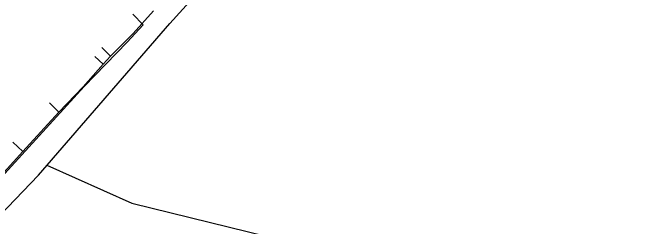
# Model space of a CAD drawing. Extents: x -662620 to -656370, y -1067090 to -1062990.
# Drawn here: x -658716.3 to -658526.5, y -1064900.3 to -1064836 of the extents above; entities that cross this region are included whole.
import ezdxf

# ---------------------------------------------------------------- set-up
doc = ezdxf.new("R2010")
doc.units = 0
doc.layers.add('SDELOVACÍ_VEDENÍ_-_PODZEMNÍ', color=7, linetype='Continuous')
doc.layers.add('SILNICE_II__TŘÍDY_A_III__TŘÍDY', color=7, linetype='Continuous')

msp = doc.modelspace()

# ---------------------------------------------------------------- linework, layer by layer
at = {"layer": 'SDELOVACÍ_VEDENÍ_-_PODZEMNÍ'}
for points in [[(-658686.78, -1064849.1), (-658679.91, -1064842.23), (-658673.78, -1064835.45)], [(-658686.78, -1064849.1), (-658679.91, -1064842.23), (-658673.78, -1064835.45)], [(-658734.6, -1064901.98), (-658719.7, -1064885.62), (-658694.72, -1064858.23), (-658681.7, -1064844.85), (-658676.89, -1064839.64), (-658680.01, -1064836.46)], [(-658734.6, -1064901.98), (-658719.7, -1064885.62), (-658694.72, -1064858.23), (-658681.7, -1064844.85), (-658676.89, -1064839.64), (-658680.01, -1064836.46)], [(-658689.39, -1064846.43), (-658686.78, -1064849.1)], [(-658689.39, -1064846.43), (-658686.78, -1064849.1)], [(-658691.52, -1064849.14), (-658688.95, -1064851.49)], [(-658691.52, -1064849.14), (-658688.95, -1064851.49)], [(-658688.95, -1064851.49), (-658686.78, -1064849.1)], [(-658688.95, -1064851.49), (-658686.78, -1064849.1)], [(-658702.32, -1064865.9), (-658694.97, -1064858.27), (-658688.95, -1064851.49)], [(-658702.32, -1064865.9), (-658694.97, -1064858.27), (-658688.95, -1064851.49)], [(-658705.09, -1064863.12), (-658702.32, -1064865.9)], [(-658705.09, -1064863.12), (-658702.32, -1064865.9)], [(-658713.2, -1064877.81), (-658702.32, -1064865.9)], [(-658713.2, -1064877.81), (-658702.32, -1064865.9)], [(-658716.23, -1064875), (-658713.2, -1064877.81)], [(-658716.23, -1064875), (-658713.2, -1064877.81)], [(-658727.51, -1064893.53), (-658720.78, -1064886.16), (-658713.2, -1064877.81)], [(-658727.51, -1064893.53), (-658720.78, -1064886.16), (-658713.2, -1064877.81)]]:
    msp.add_lwpolyline(points, dxfattribs=at)
at = {"layer": 'SILNICE_II__TŘÍDY_A_III__TŘÍDY'}
for points in [[(-659883.02, -1065082.94), (-659720.77, -1065091.61), (-659557.39, -1065100.68), (-659486.58, -1065100.68), (-659384.92, -1065090.7), (-659307.76, -1065078.9), (-659260.28, -1065051.16), (-659227.39, -1065039.38), (-659171.2, -1065045.15), (-659056.18, -1065054.53), (-658923.05, -1065030.97), (-658815.83, -1064996.8), (-658708.47, -1064884.92), (-658668.84, -1064839.24), (-658627.67, -1064793.74), (-658537.53, -1064703.19), (-658510.68, -1064674.03)], [(-658705.89, -1064881.94), (-658680.34, -1064893.35), (-658621.86, -1064907.69), (-658544.24, -1064924.98), (-658495.69, -1064931.23), (-658441.99, -1064936.01), (-658429.11, -1064943), (-658420.28, -1064955.14), (-658393.98, -1065055.95), (-657825.17, -1064893.89), (-657764.65, -1064859.86)]]:
    msp.add_lwpolyline(points, dxfattribs=at)

doc.saveas('drawing.dxf')
